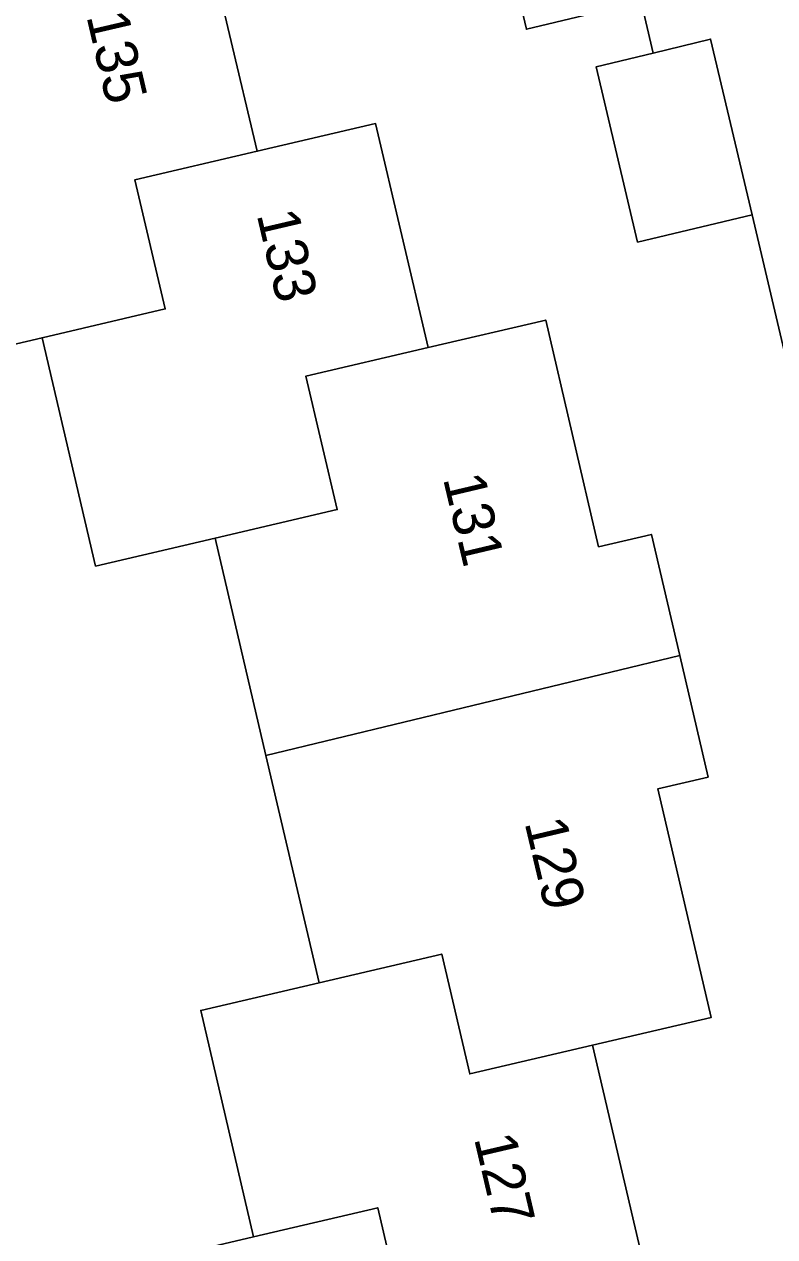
# Model space of a CAD drawing. Extents: x 158031 to 159244, y 380104 to 381214.
# Drawn here: x 158849.89 to 158867.91, y 380458.73 to 380487.85 of the extents above; entities that cross this region are included whole.
import ezdxf

# ---------------------------------------------------------------- set-up
doc = ezdxf.new("R2010")
doc.units = 0
for name, color, linetype in [('IMGEO_Erf', 7, 'Continuous'), ('IMGEO_Pand', 7, 'Continuous'), ('IMGEO_Pand_nummerreeks', 7, 'Continuous'), ('IMGEO_Voetpad_open', 7, 'Continuous')]:
    doc.layers.add(name, color=color, linetype=linetype)

msp = doc.modelspace()

# ---------------------------------------------------------------- linework, layer by layer
at = {"layer": 'IMGEO_Erf'}
for points in [[(158871.806, 380458.255), (158871.515, 380459.481), (158870.162, 380459.159), (158869.154, 380463.4), (158871.907, 380464.055), (158871.61, 380465.306), (158870.674, 380469.246), (158870.44, 380469.191), (158868.35, 380478.048), (158868.584, 380478.103), (158867.366, 380483.268), (158864.612, 380482.617), (158863.617, 380486.824), (158864.988, 380487.157), (158864.701, 380488.387), (158861.944, 380487.73), (158860.938, 380491.964)], [(158854.153, 380490.41), (158855.483, 380484.8), (158858.326, 380485.464), (158859.584, 380480.084), (158862.408, 380480.744), (158863.679, 380475.302), (158864.945, 380475.598), (158865.626, 380472.685), (158866.307, 380469.77), (158865.096, 380469.486), (158866.379, 380463.995), (158863.53, 380463.329), (158864.811, 380457.85)], [(158847.26, 380427.799), (158864.723, 380431.826), (158863.491, 380437.098), (158860.674, 380436.439), (158859.388, 380441.942), (158856.609, 380441.292), (158855.237, 380447.165), (158857.972, 380447.805), (158857.357, 380450.438), (158856.767, 380452.962), (158853.987, 380452.312), (158852.638, 380458.083), (158855.397, 380458.728), (158854.127, 380464.167), (158856.967, 380464.831), (158855.692, 380470.289), (158854.473, 380475.506), (158851.602, 380474.835), (158850.32, 380480.32), (158847.275, 380479.609)]]:
    msp.add_lwpolyline(points, dxfattribs=at)
at = {"layer": 'IMGEO_Pand'}
for points in [[(158864.701, 380488.387), (158863.695, 380492.621), (158860.938, 380491.964), (158861.944, 380487.73)], [(158855.483, 380484.8), (158854.153, 380490.41), (158848.066, 380488.967), (158848.719, 380486.212), (158845.888, 380485.54), (158847.275, 380479.609), (158850.32, 380480.32), (158853.274, 380481.01), (158852.549, 380484.115)], [(158864.988, 380487.157), (158863.617, 380486.824), (158864.612, 380482.617), (158867.366, 380483.268), (158866.367, 380487.492)], [(158855.483, 380484.8), (158852.549, 380484.115), (158853.274, 380481.01), (158850.32, 380480.32), (158851.602, 380474.835), (158854.473, 380475.506), (158857.403, 380476.191), (158856.654, 380479.399), (158859.584, 380480.084), (158858.326, 380485.464)], [(158859.584, 380480.084), (158856.654, 380479.399), (158857.403, 380476.191), (158854.473, 380475.506), (158855.692, 380470.289), (158865.626, 380472.685), (158864.945, 380475.598), (158863.679, 380475.302), (158862.408, 380480.744)], [(158856.967, 380464.831), (158859.912, 380465.52), (158860.585, 380462.641), (158863.53, 380463.329), (158866.379, 380463.995), (158865.096, 380469.486), (158866.307, 380469.77), (158865.626, 380472.685), (158855.692, 380470.289)], [(158855.397, 380458.728), (158858.377, 380459.425), (158859.059, 380456.505), (158862.039, 380457.202), (158864.811, 380457.85), (158863.53, 380463.329), (158860.585, 380462.641), (158859.912, 380465.52), (158856.967, 380464.831), (158854.127, 380464.167)], [(158855.397, 380458.728), (158852.638, 380458.083), (158853.987, 380452.312), (158856.767, 380452.962), (158857.357, 380450.438), (158863.285, 380451.868), (158862.039, 380457.202), (158859.059, 380456.505), (158858.377, 380459.425)]]:
    msp.add_lwpolyline(points, close=True, dxfattribs=at)
at = {"layer": 'IMGEO_Voetpad_open'}
msp.add_lwpolyline([(158864.701, 380488.387), (158864.988, 380487.157), (158866.367, 380487.492), (158867.366, 380483.268), (158868.584, 380478.103), (158870.674, 380469.246), (158871.61, 380465.306), (158874.934, 380466.094), (158879.161, 380467.096), (158880.382, 380467.396), (158884.623, 380468.402), (158889.831, 380469.617), (158898.635, 380471.711), (158898.242, 380473.095)], dxfattribs=at)

# ---------------------------------------------------------------- texts
at = {"layer": 'IMGEO_Pand_nummerreeks'}
for s, rotation, p in [('135', 283.1476, (158851.379, 380488.046)), ('133', 283.161, (158855.467, 380483.281)), ('131', 283.3379, (158859.939, 380476.942)), ('129', 283.3379, (158861.897, 380468.678)), ('127', 283.1595, (158860.684, 380461.096))]:
    msp.add_text(s, height=1, rotation=rotation, dxfattribs=at).set_placement(p)

doc.saveas('drawing.dxf')
